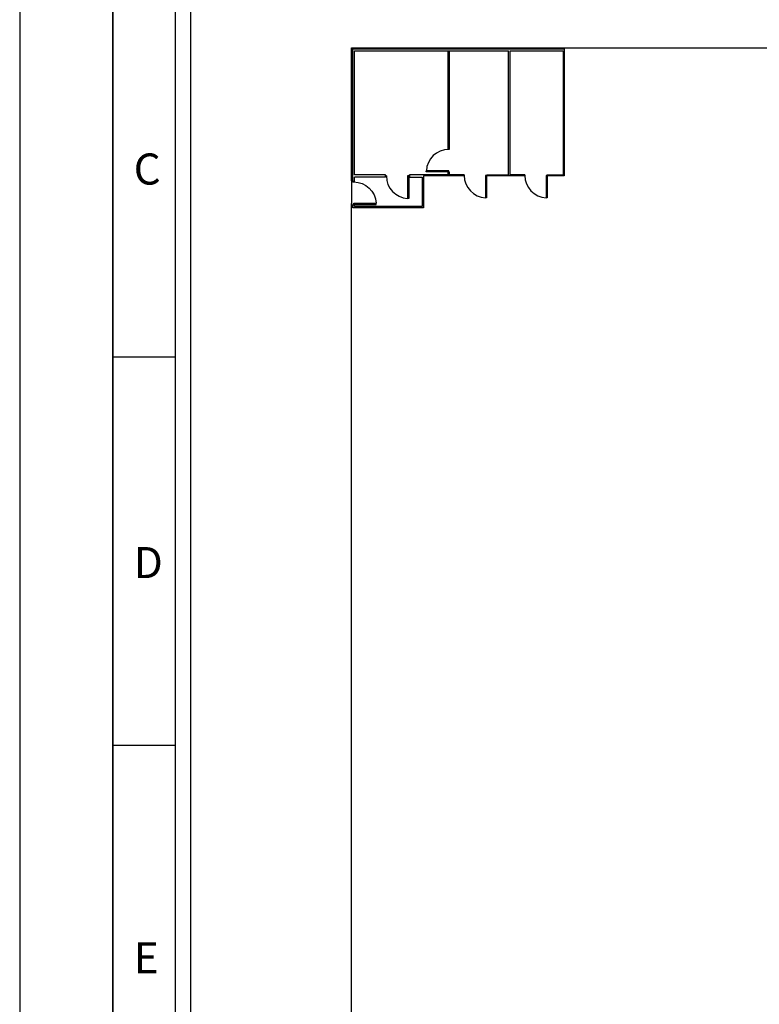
# Model space of a CAD drawing. Header units: millimetres. Extents: x -559 to 10735, y -2326 to 222.
# Tile 569 of 656: x 6665 to 6759, y -1967 to -1842. Entities that reach past the tile are written whole.
import ezdxf

# ---------------------------------------------------------------- set-up
doc = ezdxf.new("R2010")
doc.units = ezdxf.units.MM
doc.header["$LTSCALE"] = 4
for name, color, linetype in [('Extremos da Area Total', 253, 'Continuous'), ('Modelo', 251, 'Continuous'), ('Modificaçoes da Planta Baixa', 255, 'Continuous')]:
    doc.layers.add(name, color=color, linetype=linetype)

# ---------------------------------------------------------------- blocks, each defined once
blk = doc.blocks.new('AUD29D1S-flat-5-flat-1')
at = {"color": 9}
for p, q in [((0.265, 0), (0.239, 0)), ((0.239, 0), (0.239, -0.53)), ((0.265, 0), (0.265, -0.53)), ((0.265, -0.53), (0.239, -0.53))]:
    blk.add_line(p, q, dxfattribs=at)
blk.add_ellipse((0.265, 0), major_axis=(-0.375, 0.375), ratio=1, start_param=0.785398, end_param=2.307564, dxfattribs=at)
blk = doc.blocks.new('AUD29D1S-flat-3-flat-1')
at = {"color": 9}
for p, q in [((0.265, 0), (0.239, 0)), ((0.239, 0), (0.239, -0.53)), ((0.265, 0), (0.265, -0.53)), ((0.265, -0.53), (0.239, -0.53))]:
    blk.add_line(p, q, dxfattribs=at)
blk.add_ellipse((0.265, 0), major_axis=(-0.375, 0.375), ratio=1, start_param=0.785398, end_param=2.307564, dxfattribs=at)
blk = doc.blocks.new('AUD29D1S-flat-2-flat-1')
at = {"color": 9}
for p, q in [((0.265, 0), (0.239, 0)), ((0.239, 0), (0.239, -0.53)), ((0.265, 0), (0.265, -0.53)), ((0.265, -0.53), (0.239, -0.53))]:
    blk.add_line(p, q, dxfattribs=at)
blk.add_ellipse((0.265, 0), major_axis=(-0.375, 0.375), ratio=1, start_param=0.785398, end_param=2.307564, dxfattribs=at)
blk = doc.blocks.new('AUD29D1S-flat-1-flat-1')
at = {"color": 9}
for p, q in [((-0.53, -0.265), (-0.53, -0.239)), ((0, -0.239), (-0.53, -0.239)), ((0, -0.265), (-0.53, -0.265)), ((0, -0.265), (0, -0.239))]:
    blk.add_line(p, q, dxfattribs=at)
blk.add_ellipse((0, -0.265), major_axis=(-0.375, 0.375), ratio=1, start_param=-0.785398, end_param=0.736768, dxfattribs=at)

msp = doc.modelspace()

# ---------------------------------------------------------------- linework, layer by layer
at = {"layer": 'Extremos da Area Total'}
msp.add_line((6706.99, -1862.34), (6706.99, -1865.19), dxfattribs=at)
msp.add_lwpolyline([(6706.99, -1862.34), (6706.99, -1845.41), (7209.8, -1845.41), (7209.8, -1990.69), (6706.99, -1990.69), (6706.99, -1865.19)], dxfattribs=at)
at = {"layer": 'Modelo'}
for p, q in [((6676.63, -2033.01), (6676.63, -1736.41)), ((6676.63, -1835.28), (6676.63, -1934.14)), ((6676.63, -1884.71), (6684.54, -1884.71)), ((6684.54, -1934.14), (6676.63, -1934.14)), ((6676.63, -1934.14), (6676.63, -2033.01))]:
    msp.add_line(p, q, dxfattribs=at)
for points in [[(6664.77, -2131.87), (7252.02, -2131.87), (7252.02, -1716.64), (6664.77, -1716.64)], [(6684.54, -2112.1), (7232.25, -2112.1), (7232.25, -1736.41), (6684.54, -1736.41)], [(7230.27, -2110.12), (6686.52, -2110.12), (6686.52, -1738.39), (7230.27, -1738.39)]]:
    msp.add_lwpolyline(points, close=True, dxfattribs=at)
at = {"layer": 'Modificaçoes da Planta Baixa'}
for p, q in [((6719.26, -1858.24), (6719.26, -1845.81)), ((6719.44, -1858.24), (6719.44, -1845.81)), ((6726.97, -1861.56), (6726.97, -1845.81)), ((6727.15, -1861.56), (6727.15, -1845.81)), ((6719.28, -1858.24), (6719.26, -1858.24)), ((6719.26, -1858.24), (6719.44, -1858.24)), ((6711.32, -1861.56), (6707.38, -1861.56)), ((6711.32, -1861.85), (6711.32, -1861.56)), ((6714.35, -1861.63), (6714.35, -1861.56)), ((6714.35, -1861.56), (6714.35, -1861.85)), ((6719.26, -1861.56), (6719.26, -1861.27)), ((6719.26, -1861.27), (6719.44, -1861.27)), ((6719.44, -1861.56), (6719.44, -1861.27)), ((6724.27, -1861.56), (6726.97, -1861.56)), ((6731.97, -1861.56), (6733.89, -1861.56)), ((6707.37, -1862.48), (6707.17, -1862.48)), ((6711.32, -1861.85), (6707.37, -1861.85)), ((6707.37, -1862.48), (6707.37, -1861.85)), ((6714.26, -1861.78), (6714.26, -1861.85)), ((6731.88, -1861.71), (6731.88, -1861.78)), ((6707.37, -1865.4), (6707.17, -1865.4)), ((6707.27, -1865.33), (6707.27, -1865.19)), ((6707.37, -1865.6), (6707.37, -1865.33))]:
    msp.add_line(p, q, dxfattribs=at)
for points in [[(6707.17, -1861.71), (6707.17, -1861.71), (6707.17, -1845.55), (6734.04, -1845.55), (6734.04, -1861.71), (6731.88, -1861.71)], [(6707.38, -1861.56), (6707.38, -1845.81), (6726.97, -1845.81)], [(6727.15, -1845.81), (6733.89, -1845.81), (6733.89, -1861.56)], [(6719.26, -1861.56), (6714.35, -1861.56)], [(6721.33, -1861.56), (6719.44, -1861.56)], [(6729.03, -1861.56), (6727.15, -1861.56)], [(6716.12, -1861.71), (6716.12, -1865.76), (6707.17, -1865.76), (6707.17, -1865.33)], [(6707.17, -1862.48), (6707.17, -1861.71)], [(6714.35, -1861.85), (6715.97, -1861.85), (6715.97, -1865.6), (6707.37, -1865.6), (6707.37, -1865.48)], [(6721.33, -1861.71), (6716.12, -1861.71)], [(6729.03, -1861.71), (6724.04, -1861.71)]]:
    msp.add_lwpolyline(points, dxfattribs=at)
for points in [[(6719.42, -1858.24), (6719.42, -1858.33), (6719.28, -1858.33), (6719.28, -1858.24)], [(6711.32, -1861.63), (6711.41, -1861.63), (6711.41, -1861.79), (6711.32, -1861.79)], [(6714.26, -1861.63), (6714.35, -1861.63), (6714.35, -1861.78), (6714.26, -1861.78)], [(6714.26, -1861.63), (6714.35, -1861.63), (6714.35, -1861.78), (6714.26, -1861.78)], [(6719.42, -1861.18), (6719.42, -1861.27), (6719.28, -1861.27), (6719.28, -1861.18)], [(6721.24, -1861.56), (6721.33, -1861.56), (6721.33, -1861.71), (6721.24, -1861.71)], [(6724.18, -1861.56), (6724.27, -1861.56), (6724.27, -1861.71), (6724.18, -1861.71)], [(6728.94, -1861.56), (6729.03, -1861.56), (6729.03, -1861.71), (6728.94, -1861.71)], [(6731.88, -1861.56), (6731.97, -1861.56), (6731.97, -1861.71), (6731.88, -1861.71)], [(6707.37, -1862.4), (6707.17, -1862.4), (6707.17, -1862.4), (6707.37, -1862.4)], [(6707.37, -1865.33), (6707.17, -1865.33), (6707.17, -1865.33), (6707.37, -1865.33)]]:
    msp.add_lwpolyline(points, close=True, dxfattribs=at)

# ---------------------------------------------------------------- block references
at = {"layer": 'Modificaçoes da Planta Baixa', "xscale": 5.376215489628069, "yscale": 5.376215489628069, "zscale": 5.376215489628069}
for name, p in [('AUD29D1S-flat-1-flat-1', (6719.35, -1859.76)), ('AUD29D1S-flat-2-flat-1', (6722.75, -1861.64)), ('AUD29D1S-flat-3-flat-1', (6730.45, -1861.64)), ('AUD29D1S-flat-5-flat-1', (6712.84, -1861.71))]:
    msp.add_blockref(name, p, dxfattribs=at)
at = {"layer": 'Modificaçoes da Planta Baixa', "xscale": -5.376215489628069, "yscale": 5.376215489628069, "zscale": 5.376215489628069, "rotation": 90}
msp.add_blockref('AUD29D1S-flat-2-flat-1', (6707.27, -1863.9), dxfattribs=at)

# ---------------------------------------------------------------- texts
at = {"layer": 'Modelo', "char_height": 3.95, "attachment_point": 1}
for s, insert in [('C', (6679.27, -1858.85)), ('D', (6679.27, -1908.89)), ('E', (6679.27, -1959.14))]:
    msp.add_mtext_dynamic_manual_height_columns(s, width=54.2922, gutter_width=19.77, heights=[0], dxfattribs=dict(at, insert=insert))

doc.saveas('drawing.dxf')
